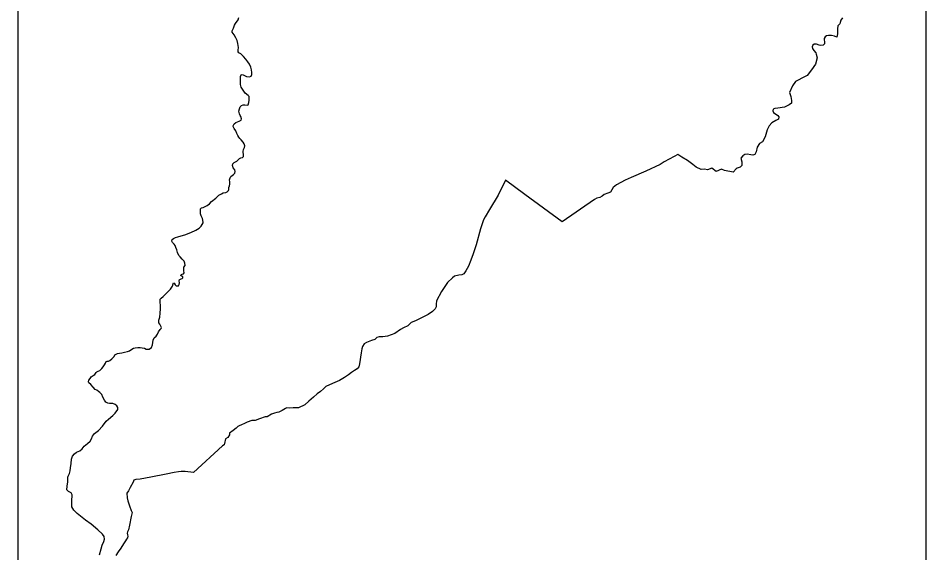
# Model space of a CAD drawing. Extents: x 645880 to 658994, y 884400 to 894744.
# Drawn here: x 646462 to 647113, y 885123 to 885506 of the extents above; entities that cross this region are included whole.
import ezdxf

# ---------------------------------------------------------------- set-up
doc = ezdxf.new("R2010")
doc.units = 0
doc.header["$LTSCALE"] = 10
doc.layers.add('63', color=7, linetype='Continuous', lineweight=35)

msp = doc.modelspace()

# ---------------------------------------------------------------- linework, layer by layer
at = {"layer": '63', "lineweight": 25}
msp.add_lwpolyline([(647113.21, 885058.94), (646461.84, 885058.94), (646461.84, 885574.51), (647113.21, 885574.51)], close=True, dxfattribs=at)
for points in [[(646619.81, 885483.48), (646619.89, 885485.42), (646619.6, 885488.1), (646619.04, 885490.34), (646617.93, 885492.2), (646616.83, 885494.34), (646615.47, 885496.41), (646615.51, 885497.4), (646616.45, 885499.26), (646617.13, 885501.32), (646617.72, 885502.64), (646619.67, 885505.3), (646620.14, 885506.91)], [(647053.33, 885506.72), (647052.16, 885505.02), (647051.84, 885503.32), (647051.45, 885502.25), (647050.08, 885500.86), (647049.75, 885498.84), (647049.89, 885497.07), (647049.89, 885495.24), (647049.23, 885492.66), (647047.74, 885493.41), (647045.53, 885493.92), (647043.25, 885493.98), (647041.95, 885493.79), (647040.91, 885492.97), (647040.26, 885491.9), (647040.2, 885490.83), (647040.52, 885489.38), (647040.52, 885488.05), (647039.55, 885486.92), (647037.73, 885486.66), (647036.75, 885486.98), (647034.73, 885487.67), (647033.11, 885487.61), (647032.2, 885486.98), (647031.68, 885485.72), (647031.94, 885484.52), (647032.78, 885483.13), (647034.21, 885481.49), (647034.61, 885480.63)], [(646621.17, 885436.42), (646620.66, 885437.78), (646620.19, 885439.64), (646620.57, 885441.25), (646621.13, 885442.66), (646622.23, 885443.69), (646623.3, 885444.19), (646624.45, 885444.23), (646626.15, 885444.02), (646626.83, 885444.27), (646627.43, 885445.76), (646627.64, 885447.49), (646627.51, 885450.09), (646626.92, 885450.89), (646624.71, 885452.46), (646623.21, 885454.73), (646621.98, 885456.8), (646621.43, 885458.74), (646621.47, 885459.85), (646621.47, 885462.29), (646621.51, 885464.52), (646621.77, 885465.68), (646622.49, 885465.97), (646623.34, 885465.8), (646624.32, 885465.26), (646625.69, 885464.56), (646627.77, 885464.19), (646628.96, 885464.64), (646629.43, 885465.86), (646629.52, 885467.35), (646629.22, 885469.17), (646628.79, 885471.11), (646627.77, 885473.3), (646626.58, 885475.04), (646625.3, 885476.98), (646623.47, 885478.84), (646621.68, 885480.74), (646620.28, 885481.44), (646619.72, 885482.3), (646619.81, 885483.48)], [(647034.61, 885480.63), (647035.13, 885477.86), (647034.08, 885473.44), (647031.22, 885469.28), (647027.97, 885465.12), (647024.33, 885463.35), (647022.12, 885462.09), (647019.65, 885460.82), (647017.44, 885457.8), (647015.36, 885453.13), (647016.4, 885450.1), (647016.79, 885447.32), (647016.79, 885445.43), (647015.23, 885444.04), (647011.84, 885442.4), (647006.9, 885441.65), (647004.82, 885441.52), (647003.65, 885441.02), (647003.39, 885439.76), (647003.91, 885438.62), (647006.9, 885436.6), (647007.81, 885435.59), (647007.42, 885433.95), (647005.6, 885432.82), (647002.61, 885431.3), (647000.66, 885429.16), (646999.4, 885426.21), (646997.97, 885421.28), (646996.02, 885417.63), (646993.94, 885416.36), (646992.25, 885413.84), (646991.47, 885410.31), (646990.42, 885408.54), (646989.12, 885408.04), (646987.56, 885408.29), (646984.96, 885408.67), (646983.4, 885408.42), (646981.84, 885407.53), (646980.54, 885405.77), (646981.06, 885403.24)], [(646616.41, 885394.25), (646617.43, 885395.16), (646617.68, 885396.24), (646617.26, 885397.56), (646616.06, 885398.92), (646615.6, 885400.66), (646615.94, 885401.81), (646616.75, 885402.72), (646618.79, 885403.71), (646619.73, 885404.58), (646620.66, 885405.57), (646621.69, 885406.07), (646622.83, 885406.4), (646623.47, 885406.98), (646623.6, 885407.72), (646623.6, 885408.79), (646623.3, 885409.87), (646623.3, 885410.71), (646623.6, 885412.16), (646624.2, 885413.56), (646624.45, 885414.72), (646624.07, 885416.08), (646623.39, 885417.44), (646621.81, 885419.14), (646620.92, 885420.05), (646620.11, 885420.87), (646619.6, 885422.15), (646618.79, 885423.6), (646617.94, 885425.42), (646616.79, 885427.28), (646616.32, 885428.1), (646616.23, 885428.56), (646616.23, 885429.15), (646616.91, 885430.47), (646618.11, 885431.42), (646620.45, 885432.33), (646621.81, 885433.07), (646622.07, 885434.11), (646621.55, 885435.72), (646621.17, 885436.42)], [(646981.06, 885403.24), (646981.19, 885400.72), (646980.02, 885399.33), (646977.81, 885398.58), (646977.16, 885398.2), (646974.95, 885395.92), (646968.83, 885396.94), (646966.62, 885397.94), (646962.79, 885396.18), (646959.54, 885398.57), (646956.55, 885397.44), (646954.47, 885397.94), (646951.86, 885397.82), (646948.48, 885399.33), (646945.88, 885401.22), (646942.24, 885404.12), (646938.21, 885406.65), (646935.22, 885408.41), (646932.49, 885407.03), (646925.46, 885403.24), (646922.47, 885401.35), (646912.2, 885396.43), (646901.79, 885391.89), (646897.37, 885390.12), (646891.13, 885386.71), (646888.79, 885384.82), (646886.87, 885381.38), (646885.06, 885380.68), (646882.47, 885379.9), (646881.02, 885378.58), (646879.21, 885377.7), (646877.04, 885377.08), (646875.41, 885376.12), (646852.3, 885360.21), (646825.39, 885379.81), (646811.66, 885390.06), (646806.3, 885379.37), (646800.05, 885368.91), (646796.88, 885363.72), (646795.88, 885361.53)], [(646572.28, 885347.58), (646573.22, 885348.24), (646574.75, 885348.82), (646576.54, 885349.4), (646578.75, 885350.01), (646581.39, 885350.75), (646585.81, 885352.41), (646589.31, 885354.22), (646591.69, 885355.54), (646593.22, 885357.03), (646594.59, 885359.35), (646594.59, 885360.01), (646594.16, 885362.48), (646593.14, 885364.38), (646592.71, 885365.87), (646592.63, 885366.95), (646592.63, 885368.27), (646592.8, 885369.51), (646593.48, 885370.17), (646594.67, 885370.5), (646596.12, 885371.16), (646597.57, 885371.99), (646599.1, 885373.06), (646600.61, 885374.82), (646603.6, 885377.14), (646605.89, 885379.33), (646607.68, 885380.32), (646608.96, 885380.94), (646610.79, 885381.14), (646611.81, 885381.6), (646612.71, 885382.59), (646613.05, 885383.37), (646613.13, 885384.7), (646613.52, 885385.89), (646613.73, 885387.26), (646613.65, 885388.83), (646613.6, 885390.4), (646613.9, 885391.64), (646614.54, 885392.63), (646616.41, 885394.25)], [(646795.88, 885361.53), (646793.71, 885355.2), (646790.45, 885343.68), (646789.27, 885339.99), (646788.33, 885337.18), (646786.63, 885332.55), (646784.92, 885328.26), (646783.13, 885324.87), (646781.6, 885322.89), (646780.19, 885322.19), (646778.06, 885321.86), (646775.08, 885321.12), (646773.55, 885320.04), (646770.06, 885316.49), (646765.71, 885310.21), (646762.14, 885303.44), (646761.71, 885301.04), (646761.8, 885299.06), (646761.2, 885297.74), (646759.24, 885295.84), (646756.18, 885293.69), (646751.75, 885291.46), (646746.89, 885289.14), (646743.95, 885287.77), (646741.48, 885285.54), (646738.41, 885284.13), (646736.2, 885282.89), (646732.19, 885280), (646729.47, 885278.93), (646727, 885278.1), (646723.42, 885277.61), (646720.87, 885277.61), (646719.17, 885277.11), (646717.72, 885275.62), (646715.5, 885274.88), (646711.84, 885273.56), (646710.22, 885272.65), (646708.86, 885270.58), (646708.43, 885269.01), (646707.96, 885266.09)], [(646572.55, 885313.91), (646573.06, 885315.72), (646573.22, 885316.27), (646573.9, 885316.02), (646574.58, 885314.94), (646575.18, 885314.2), (646576.8, 885314.28), (646577.48, 885315.19), (646577.56, 885316.43), (646577.48, 885317.75), (646577.56, 885318.74), (646577.9, 885318.83), (646578.75, 885319.16), (646579.52, 885319.49), (646580.03, 885319.98), (646580.03, 885320.73), (646579.44, 885321.06), (646579.01, 885321.14), (646578.67, 885321.64), (646578.67, 885321.88), (646579.01, 885322.46), (646579.61, 885322.63), (646580.46, 885322.71), (646581.05, 885323.54), (646580.63, 885325.02), (646580.8, 885327.67), (646581.65, 885328.91), (646581.57, 885330.56), (646580.88, 885331.96), (646579.44, 885333.45), (646577.99, 885334.94), (646577.22, 885336.09), (646576.2, 885338.16), (646575.69, 885339.98), (646575.01, 885341.79), (646574.58, 885343.2), (646573.9, 885344.02), (646572.54, 885345.35), (646572.2, 885346.34), (646572.28, 885347.58)], [(646536.21, 885266.21), (646538.17, 885266.54), (646540.22, 885266.96), (646541.75, 885267.62), (646543.37, 885268.78), (646544.65, 885269.35), (646545.84, 885269.77), (646547.71, 885269.93), (646549.33, 885269.93), (646550.78, 885269.77), (646552.48, 885269.44), (646553.76, 885268.78), (646555.97, 885268.86), (646557.51, 885269.93), (646558.27, 885271.75), (646558.44, 885273.57), (646558.78, 885275.14), (646559.55, 885276.79), (646560.91, 885278.03), (646561.93, 885279.6), (646562.53, 885281.25), (646563.81, 885282.98), (646564.46, 885283.51), (646564.63, 885284.41), (646564.12, 885285.32), (646563.43, 885286.64), (646562.75, 885287.72), (646562.84, 885289.45), (646563.43, 885291.6), (646563.69, 885294.49), (646564.03, 885297.63), (646564.03, 885300.28), (646563.86, 885302.18), (646563.69, 885303.42), (646563.86, 885304.57), (646564.54, 885305.32), (646565.9, 885306.64), (646568.46, 885309.2), (646571.1, 885311.92), (646572.55, 885313.91)], [(646528.41, 885229.74), (646527.3, 885229.66), (646526.11, 885229.91), (646524.83, 885230.65), (646523.81, 885232.14), (646522.53, 885234.2), (646521.93, 885236.19), (646520.57, 885237.67), (646519.55, 885238.33), (646518.36, 885239.24), (646516.99, 885239.82), (646515.63, 885241.56), (646514.01, 885243.37), (646512.48, 885244.53), (646512.31, 885245.27), (646512.57, 885246.43), (646513.42, 885247.75), (646514.18, 885248.91), (646515.63, 885249.74), (646516.82, 885250.48), (646517.76, 885252.05), (646518.33, 885252.58), (646519.27, 885252.83), (646520.55, 885253.33), (646521.99, 885254.81), (646522.85, 885256.14), (646523.87, 885257.46), (646524.55, 885258.61), (646525.06, 885259.77), (646525.74, 885260.02), (646526.76, 885260.02), (646527.61, 885260.6), (646529.06, 885261.75), (646529.91, 885262.74), (646530.68, 885263.57), (646531.28, 885264.56), (646532.21, 885265.22), (646533.23, 885265.55), (646534.6, 885265.88), (646536.21, 885266.21)], [(646707.96, 885266.09), (646706.85, 885258.24), (646706.25, 885256.1), (646705.15, 885254.61), (646703.27, 885253.53), (646701.14, 885251.96), (646699.01, 885250.23), (646695.95, 885248.5), (646692.37, 885246.26), (646687.43, 885244.12), (646682.66, 885241.97), (646680.96, 885240.32), (646678.75, 885238.42), (646676.53, 885236.6), (646673.89, 885234.2), (646670.49, 885231.39), (646667.55, 885228.86), (646663.12, 885226.63), (646662.35, 885226.71), (646659.11, 885226.63), (646656.73, 885226.46), (646654.69, 885226.71), (646653.75, 885226.05), (646651.28, 885224.65), (646648.81, 885223.41), (646647.36, 885223.24), (646645.91, 885222.91), (646643.7, 885222), (646640.63, 885220.1), (646639.02, 885220.1), (646635.01, 885218.62), (646631.95, 885217.62), (646629.48, 885217.46), (646626.16, 885216.3), (646624.16, 885215.41), (646622.2, 885214.34), (646620.33, 885213.76), (646619.39, 885213.18), (646618.2, 885212.02), (646616.15, 885210.37)], [(646501.9, 885153.1), (646500.45, 885155.66), (646500.37, 885159.63), (646500.54, 885164.25), (646499.86, 885165.58), (646498.07, 885166.57), (646496.79, 885167.81), (646496.96, 885170.28), (646497.48, 885173.61), (646497.57, 885175.59), (646497.4, 885176.91), (646497.65, 885177.66), (646498.67, 885179.56), (646499.18, 885181.29), (646499.35, 885183.61), (646499.78, 885186.58), (646500.12, 885189.8), (646500.89, 885191.95), (646502.33, 885193.6), (646503.78, 885194.76), (646506.17, 885195.75), (646507.7, 885197.07), (646509.15, 885199.14), (646511.7, 885200.96), (646513.41, 885202.61), (646514.51, 885204.42), (646515.28, 885206.32), (646516.73, 885208.14), (646519.45, 885210.37), (646522.26, 885213.51), (646525.07, 885216.98), (646526.62, 885218.51), (646529.68, 885221.07), (646531.39, 885222.88), (646533.26, 885225.45), (646533.43, 885226.93), (646532.67, 885228.17), (646531.47, 885229.08), (646529.85, 885229.74), (646528.41, 885229.74)], [(646616.15, 885210.37), (646613.51, 885208.39), (646613.51, 885207.15), (646612.32, 885205.42), (646610.53, 885204.26), (646609.85, 885201.12), (646609.6, 885199.96), (646608.49, 885199.3), (646587.73, 885180.25), (646581.69, 885180.83), (646578.71, 885181), (646577, 885180.75), (646573.7, 885180.11), (646567.99, 885179.04), (646557.09, 885176.81), (646549.51, 885175.32), (646546.36, 885175.07), (646544.83, 885174.58), (646544.32, 885173.17), (646542.19, 885169.37), (646541.08, 885167.14), (646539.89, 885165.41), (646539.98, 885161.94), (646540.66, 885159.87), (646541.77, 885156.36), (646542.96, 885152.81), (646543.55, 885151.57), (646542.96, 885148.68), (646541.68, 885142.32), (646541, 885138.93), (646540.32, 885137.52), (646539.98, 885136.53), (646540.4, 885135.38), (646540.66, 885134.55), (646540.27, 885133.23), (646539.63, 885132.28), (646538.91, 885131.08), (646537.46, 885128.93), (646535.51, 885125.84), (646533.63, 885123.23)], [(646520.23, 885121.02), (646521.42, 885125.48), (646522.19, 885127.96), (646523.21, 885130.77), (646523.79, 885132.36), (646523.62, 885134.18), (646522.26, 885136), (646519.02, 885139.06), (646514.25, 885143.19), (646510.16, 885146), (646504.12, 885150.7), (646501.9, 885153.1)], [(646533.63, 885123.23), (646531.89, 885120.55)]]:
    msp.add_lwpolyline(points, dxfattribs=at)

doc.saveas('drawing.dxf')
